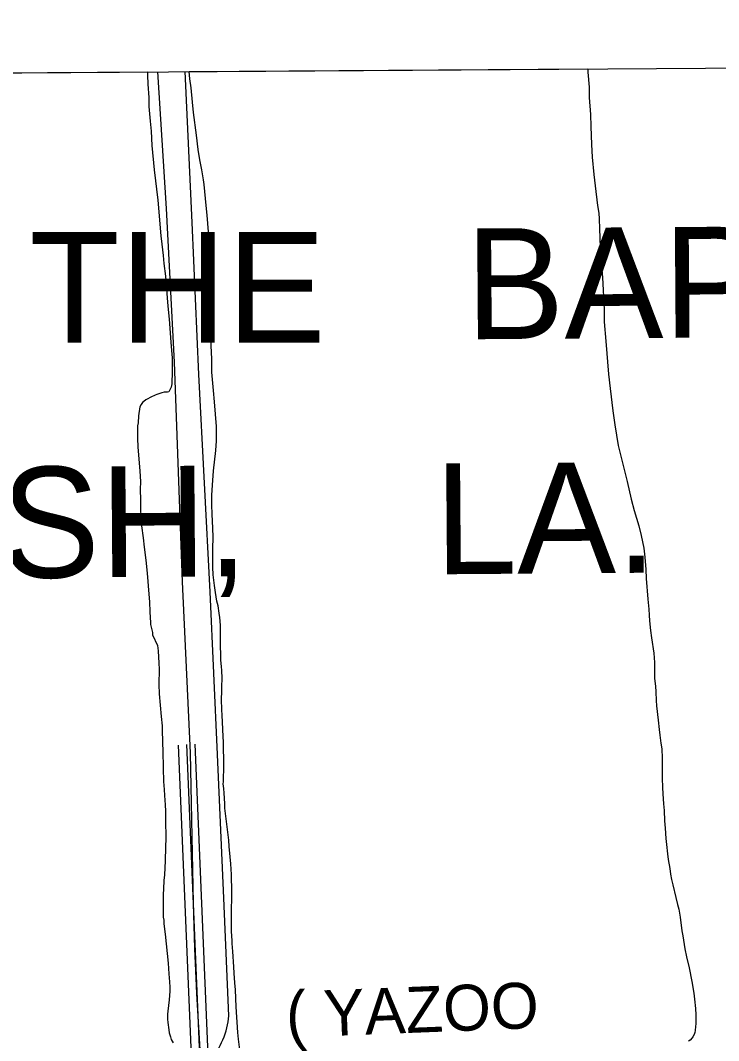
# Model space of a CAD drawing. Extents: x 3508733 to 3546731, y 546897 to 572481.
# Drawn here: x 3530596 to 3531856, y 568853 to 570695 of the extents above; entities that cross this region are included whole.
import ezdxf

# ---------------------------------------------------------------- set-up
doc = ezdxf.new("R2010")
doc.units = 0
for name, color, linetype in [('V-DTCH-CNTR', 7, 'Continuous'), ('V-GRID-FRAM', 7, 'Continuous'), ('V-RAIL-IDEN', 7, 'Continuous'), ('V-ROAD-CNTR', 7, 'Continuous'), ('V-SITE-VEGE', 7, 'Continuous'), ('V-TOPO-GNAM-IDEN', 7, 'Continuous')]:
    doc.layers.add(name, color=color, linetype=linetype)

msp = doc.modelspace()

# ---------------------------------------------------------------- linework, layer by layer
at = {"layer": 'V-DTCH-CNTR'}
for points in [[(3530920, 568748.2), (3530921.6, 568765.9), (3530922.1, 568773.1), (3530922.4, 568780.3), (3530922.5, 568787.5), (3530922.5, 568794.7), (3530922.3, 568802), (3530922, 568809.2), (3530921.5, 568816.4), (3530918.9, 568857.1), (3530916.5, 568897.7), (3530914.4, 568938.4), (3530912.5, 568979), (3530910.9, 569019.7), (3530909.5, 569060.4), (3530908.3, 569101.1), (3530902.6, 569373.1), (3530888.4, 569681.5), (3530873.8, 570078.2), (3530859.8, 570355.8), (3530844, 570602.2)], [(3530922.5, 568794.7), (3530948, 568830.1), (3530951, 568834.8), (3530953.9, 568839.7), (3530956.6, 568844.6), (3530959.1, 568849.7), (3530961.4, 568854.8), (3530963.4, 568860), (3530965.3, 568865.3), (3530967, 568870.7), (3530968.4, 568876.1), (3530969.6, 568881.6), (3530970.6, 568887.1), (3530971.4, 568892.7), (3530972, 568898.3), (3530963.2, 569110.7), (3530951.5, 569370.1), (3530938.4, 569663.4), (3530918.2, 570055.9), (3530905.8, 570330.3), (3530893, 570602.6)]]:
    msp.add_lwpolyline(points, dxfattribs=at)
at = {"layer": 'V-GRID-FRAM'}
msp.add_lwpolyline([(3512800, 570478.9), (3544431.3, 570695.1), (3544563.5, 552512.4), (3512916.4, 552296.1), (3512800, 570478.9)], dxfattribs=at)
at = {"layer": 'V-ROAD-CNTR'}
for points in [[(3531067.7, 565130.5), (3531065.5, 565195.6), (3531035.4, 565791.4), (3531005.1, 566442), (3530967.7, 567306.6), (3530929.2, 568151.4), (3530905.4, 568660.5), (3530906.3, 568762.8), (3530905.2, 568812.1), (3530881.5, 569386.9)], [(3531082.7, 565131), (3531080.5, 565196.3), (3531050.3, 565792.1), (3531020.1, 566442.7), (3530982.7, 567307.2), (3530944.2, 568152.1), (3530920.4, 568660.8), (3530921.3, 568762.9), (3530920.2, 568812.6), (3530896.5, 569387.6)], [(3531097.7, 565131.5), (3531095.5, 565196.9), (3531065.3, 565792.8), (3531035.1, 566443.4), (3530997.7, 567307.9), (3530959.2, 568152.8), (3530935.4, 568661.1), (3530936.3, 568763), (3530935.2, 568813.1), (3530911.5, 569388.2)]]:
    msp.add_lwpolyline(points, dxfattribs=at)
at = {"layer": 'V-SITE-VEGE'}
for p, q in [((3530286.7, 570598.4), (3530825.4, 570602.1)), ((3530825.4, 570602.1), (3530825.4, 570596)), ((3530825.4, 570596), (3530825.7, 570580)), ((3530900.6, 570602.6), (3531619.8, 570607.5)), ((3530901.9, 570589.6), (3530900.6, 570602.6)), ((3531619.8, 570607.5), (3531620.2, 570601.8)), ((3531620.2, 570601.8), (3531622.4, 570574.4)), ((3530825.7, 570580), (3530827.6, 570555.9)), ((3530903.8, 570573.2), (3530901.9, 570589.6)), ((3530906.3, 570547.2), (3530903.8, 570573.2)), ((3531622.4, 570574.4), (3531622.6, 570555.7)), ((3530827.6, 570555.9), (3530827.8, 570539.9)), ((3530827.8, 570539.9), (3530830.3, 570513.5)), ((3530908.3, 570529.1), (3530906.3, 570547.2)), ((3531622.6, 570555.7), (3531624.5, 570525.3)), ((3530913.7, 570488), (3530908.3, 570529.1)), ((3531624.5, 570525.3), (3531625.4, 570503.5)), ((3530830.3, 570513.5), (3530831.6, 570495.4)), ((3531625.4, 570503.5), (3531626.5, 570470.8)), ((3530831.6, 570495.4), (3530833.1, 570469.4)), ((3530916.9, 570461.9), (3530913.7, 570488)), ((3530833.1, 570469.4), (3530837.2, 570425.6)), ((3531626.5, 570470.8), (3531627.8, 570448.4)), ((3530919.5, 570443.5), (3530916.9, 570461.9)), ((3531627.8, 570448.4), (3531630.9, 570417)), ((3530923.1, 570425.2), (3530919.5, 570443.5)), ((3530837.2, 570425.6), (3530843.7, 570370.8)), ((3530926.4, 570407.1), (3530923.1, 570425.2)), ((3531630.9, 570417), (3531633.2, 570396.3)), ((3530927.6, 570398.7), (3530926.4, 570407.1)), ((3530928.9, 570386), (3530927.6, 570398.7)), ((3531633.2, 570396.3), (3531637.3, 570361.2)), ((3530931.1, 570361), (3530928.9, 570386)), ((3530843.7, 570370.8), (3530849.3, 570305.9)), ((3530933, 570343.3), (3530931.1, 570361)), ((3531637.3, 570361.2), (3531639.6, 570347.1)), ((3530935.2, 570313.5), (3530933, 570343.3)), ((3531639.6, 570347.1), (3531640.2, 570337.1)), ((3531640.2, 570337.1), (3531641.1, 570318.7)), ((3531641.1, 570318.7), (3531642.3, 570286)), ((3530849.3, 570305.9), (3530851.3, 570291.2)), ((3530936.5, 570291.8), (3530935.2, 570313.5)), ((3530851.3, 570291.2), (3530853.5, 570270.5)), ((3530937.3, 570256.7), (3530936.5, 570291.8)), ((3531642.3, 570286), (3531643.5, 570264.6)), ((3530853.5, 570270.5), (3530854.8, 570256.1)), ((3531643.5, 570264.6), (3531646.4, 570230.8)), ((3530854.8, 570256.1), (3530857.7, 570233.1)), ((3530938.2, 570232.7), (3530937.3, 570256.7)), ((3530857.7, 570233.1), (3530860.8, 570194)), ((3530939, 570194.9), (3530938.2, 570232.7)), ((3531646.4, 570230.8), (3531649.4, 570173.4)), ((3530860.8, 570194), (3530862.1, 570179.2)), ((3530939.2, 570169.8), (3530939, 570194.9)), ((3530862.1, 570179.2), (3530864.3, 570155.5)), ((3531649.4, 570173.4), (3531649.6, 570151)), ((3530864.3, 570155.5), (3530867.4, 570114.4)), ((3530939.1, 570144.8), (3530939.2, 570169.8)), ((3530939.9, 570108), (3530939.1, 570144.8)), ((3531649.6, 570151), (3531652.1, 570116.2)), ((3531652.1, 570116.2), (3531657.2, 570056.7)), ((3530867.4, 570114.4), (3530868.7, 570099.4)), ((3530868.7, 570099.4), (3530869.6, 570086)), ((3530941.1, 570083.3), (3530939.9, 570108)), ((3530869.6, 570086), (3530869.9, 570069.6)), ((3530941.6, 570060.2), (3530941.1, 570083.3)), ((3530869.9, 570069.6), (3530869.8, 570052.6)), ((3530944.1, 570027.2), (3530941.6, 570060.2)), ((3530869.4, 570047.3), (3530869, 570038.9)), ((3530869.8, 570052.6), (3530869.4, 570047.3)), ((3531657.2, 570056.7), (3531660.1, 570030.7)), ((3530855.3, 570023.9), (3530851.3, 570023)), ((3530859.3, 570024.2), (3530855.3, 570023.9)), ((3530861.6, 570024.2), (3530859.3, 570024.2)), ((3530864, 570024.6), (3530861.6, 570024.2)), ((3530865, 570026.9), (3530864, 570024.6)), ((3530868, 570033.2), (3530865, 570026.9)), ((3530869, 570038.9), (3530868, 570033.2)), ((3530946, 570006.8), (3530944.1, 570027.2)), ((3531660.1, 570030.7), (3531664.9, 569990.5)), ((3530816.4, 570005.1), (3530814.1, 570001.8)), ((3530818.8, 570007.4), (3530816.4, 570005.1)), ((3530822.5, 570010.1), (3530818.8, 570007.4)), ((3530824.8, 570011.1), (3530822.5, 570010.1)), ((3530831.5, 570015), (3530824.8, 570011.1)), ((3530838.9, 570018.7), (3530831.5, 570015)), ((3530842.2, 570020), (3530838.9, 570018.7)), ((3530851.3, 570023), (3530842.2, 570020)), ((3530949.5, 569961.7), (3530946, 570006.8)), ((3530811.4, 569997.4), (3530808.9, 569981.1)), ((3530814.1, 570001.8), (3530811.4, 569997.4)), ((3531664.9, 569990.5), (3531668.4, 569965.1)), ((3530808.2, 569968.4), (3530807.5, 569963.4)), ((3530808.9, 569981.1), (3530808.2, 569968.4)), ((3530807.5, 569963.4), (3530807.1, 569949.7)), ((3530807.1, 569949.7), (3530807.1, 569940.3)), ((3530950, 569935.9), (3530949.5, 569961.7)), ((3531668.4, 569965.1), (3531674.9, 569927.7)), ((3530807.1, 569940.3), (3530808, 569925.3)), ((3530948.3, 569918.9), (3530950, 569935.9)), ((3530808, 569925.3), (3530810.8, 569888.5)), ((3530944.1, 569882.2), (3530948.3, 569918.9)), ((3531674.9, 569927.7), (3531690.6, 569862.5)), ((3530810.8, 569888.5), (3530811.5, 569881.8)), ((3530811.5, 569881.8), (3530812.4, 569861.8)), ((3530942.3, 569856.1), (3530944.1, 569882.2)), ((3530812.4, 569861.8), (3530812.3, 569848.8)), ((3531690.6, 569862.5), (3531698.1, 569830.7)), ((3530812.3, 569848.8), (3530812.5, 569828.7)), ((3530941.5, 569838.1), (3530942.3, 569856.1)), ((3530812.5, 569828.7), (3530812.5, 569816)), ((3530941.4, 569820.7), (3530941.5, 569838.1)), ((3530942, 569803.7), (3530941.4, 569820.7)), ((3531698.1, 569830.7), (3531703.7, 569810.3)), ((3530812.5, 569816), (3530813.4, 569796.6)), ((3530943.2, 569778.6), (3530942, 569803.7)), ((3531703.7, 569810.3), (3531711.9, 569782.5)), ((3530813.4, 569796.6), (3530814.3, 569782.9)), ((3530814.3, 569782.9), (3530817.5, 569760.9)), ((3530943.5, 569762.2), (3530943.2, 569778.6)), ((3531711.9, 569782.5), (3531716.2, 569765.5)), ((3531716.2, 569765.5), (3531720.7, 569742.4)), ((3530817.5, 569760.9), (3530819.1, 569744.2)), ((3530943.4, 569740.9), (3530943.5, 569762.2)), ((3530819.1, 569744.2), (3530822, 569720.4)), ((3530943, 569727.5), (3530943.4, 569740.9)), ((3531720.7, 569742.4), (3531722.7, 569726.3)), ((3530822, 569720.4), (3530824.6, 569697.4)), ((3530943.2, 569707.8), (3530943, 569727.5)), ((3531722.7, 569726.3), (3531724.6, 569703.9)), ((3530824.6, 569697.4), (3530827.7, 569659.3)), ((3530943.8, 569694.4), (3530943.2, 569707.8)), ((3530946, 569675), (3530943.8, 569694.4)), ((3531724.6, 569703.9), (3531725.1, 569687.6)), ((3530948, 569662.3), (3530946, 569675)), ((3531725.1, 569687.6), (3531728.3, 569650.5)), ((3530827.7, 569659.3), (3530828.6, 569645.6)), ((3530950.6, 569646.6), (3530948, 569662.3)), ((3530828.6, 569645.6), (3530829.5, 569627.5)), ((3530952.5, 569638.3), (3530950.6, 569646.6)), ((3530954.8, 569624.9), (3530952.5, 569638.3)), ((3531728.3, 569650.5), (3531730.2, 569632.1)), ((3530829.5, 569627.5), (3530829.8, 569617.2)), ((3530955.8, 569616.9), (3530954.8, 569624.9)), ((3531730.2, 569632.1), (3531730.5, 569621.4)), ((3531730.5, 569621.4), (3531731.4, 569611)), ((3530829.8, 569617.2), (3530830.5, 569608.1)), ((3530830.5, 569608.1), (3530830.8, 569604.8)), ((3530830.8, 569604.8), (3530832.7, 569597.1)), ((3530956.4, 569610.5), (3530955.8, 569616.9)), ((3530957, 569602.5), (3530956.4, 569610.5)), ((3530956.9, 569574.4), (3530957, 569602.5)), ((3531731.4, 569611), (3531732.7, 569594)), ((3530832.7, 569597.1), (3530834, 569589.8)), ((3530834, 569589.8), (3530834.3, 569585.7)), ((3530834.3, 569585.7), (3530843.5, 569566.5)), ((3531732.7, 569594), (3531735, 569580.3)), ((3530843.5, 569566.5), (3530844.7, 569557.1)), ((3530957.2, 569567.2), (3530956.9, 569574.4)), ((3530957.5, 569548.5), (3530957.2, 569567.2)), ((3531735, 569580.3), (3531739.2, 569552.9)), ((3530844.7, 569557.1), (3530845.8, 569534.7)), ((3530957.9, 569540.1), (3530957.5, 569548.5)), ((3531739.2, 569552.9), (3531740.4, 569536.2)), ((3530845.8, 569534.7), (3530846.1, 569523.7)), ((3530958.6, 569528.5), (3530957.9, 569540.1)), ((3530959.5, 569521.7), (3530958.6, 569528.5)), ((3531740.4, 569536.2), (3531740, 569518.1)), ((3530846.1, 569523.7), (3530845.8, 569496.1)), ((3530959.4, 569492.1), (3530960.2, 569507.9)), ((3530960.2, 569507.9), (3530959.5, 569521.7)), ((3531740, 569518.1), (3531740.5, 569507.3)), ((3530845.8, 569496.1), (3530846.1, 569479.4)), ((3530959.2, 569483.4), (3530959.4, 569492.1)), ((3531740.5, 569507.3), (3531741.9, 569493.3)), ((3531741.9, 569493.3), (3531742.5, 569482.8)), ((3530846.1, 569479.4), (3530850.2, 569438.5)), ((3530959.1, 569469.7), (3530959.2, 569483.4)), ((3531742.5, 569482.8), (3531743.2, 569467.1)), ((3530959.7, 569450.7), (3530959.1, 569469.7)), ((3531743.2, 569467.1), (3531744.1, 569457.9)), ((3531744.1, 569457.9), (3531747.1, 569431.6)), ((3530850.2, 569438.5), (3530851.6, 569421.5)), ((3530960.3, 569440.6), (3530959.7, 569450.7)), ((3530961.4, 569415.3), (3530960.3, 569440.6)), ((3530851.6, 569421.5), (3530851.6, 569415.9)), ((3530851.6, 569415.9), (3530852.6, 569390.6)), ((3530962.1, 569401.9), (3530961.4, 569415.3)), ((3531747.1, 569431.6), (3531748.5, 569415.1)), ((3530962.4, 569392.9), (3530962.1, 569401.9)), ((3531748.5, 569415.1), (3531749.7, 569405)), ((3531749.7, 569405), (3531751.9, 569390.1)), ((3530852.6, 569390.6), (3530853, 569376.3)), ((3530962.4, 569380.7), (3530962.4, 569392.9)), ((3530962.8, 569360.8), (3530962.4, 569380.7)), ((3531751.9, 569390.1), (3531753.2, 569380)), ((3531753.2, 569380), (3531754.2, 569363.2)), ((3530853, 569376.3), (3530853.2, 569367.6)), ((3530853.2, 569367.6), (3530853.6, 569354)), ((3530962.8, 569339.5), (3530962.8, 569360.8)), ((3531754.2, 569363.2), (3531754.3, 569350.9)), ((3530853.6, 569354), (3530853.7, 569344.9)), ((3530853.7, 569344.9), (3530854.1, 569320.8)), ((3531754.3, 569350.9), (3531754.3, 569327.4)), ((3530962.4, 569320.7), (3530962.7, 569331.4)), ((3530962.7, 569331.4), (3530962.8, 569339.5)), ((3531754.3, 569327.4), (3531754.9, 569310.1)), ((3530854.1, 569320.8), (3530855.2, 569306.5)), ((3530855.2, 569306.5), (3530855.7, 569296.1)), ((3530962.1, 569317.1), (3530962.4, 569320.7)), ((3530962.9, 569308.6), (3530962.1, 569317.1)), ((3530963.5, 569299.9), (3530962.9, 569308.6)), ((3531754.9, 569310.1), (3531755.5, 569298.7)), ((3530855.7, 569296.1), (3530857, 569278.8)), ((3530964.6, 569281.5), (3530963.5, 569299.9)), ((3531755.5, 569298.7), (3531756.6, 569281)), ((3530857, 569278.8), (3530857.5, 569267.7)), ((3530965, 569272.8), (3530964.6, 569281.5)), ((3530966.7, 569258.4), (3530965, 569272.8)), ((3531756.6, 569281), (3531757.7, 569268.6)), ((3531757.7, 569268.6), (3531758.3, 569249.9)), ((3530857.5, 569267.7), (3530858, 569251.5)), ((3530858, 569251.5), (3530858.2, 569218.6)), ((3530969.8, 569234.3), (3530966.7, 569258.4)), ((3531758.3, 569249.9), (3531759.3, 569237)), ((3530972, 569214.9), (3530969.8, 569234.3)), ((3531759.3, 569237), (3531760.9, 569218.4)), ((3530858.2, 569218.6), (3530857.9, 569202.6)), ((3530972.9, 569203.6), (3530972, 569214.9)), ((3531760.9, 569218.4), (3531761.6, 569207.1)), ((3530857.9, 569202.6), (3530856.9, 569177.8)), ((3530974.6, 569185.1), (3530972.9, 569203.6)), ((3531761.6, 569207.1), (3531763.4, 569190.4)), ((3530856.9, 569177.8), (3530855.7, 569152.5)), ((3530975.7, 569172.4), (3530974.6, 569185.1)), ((3531763.4, 569190.4), (3531764.7, 569180)), ((3531764.7, 569180), (3531767.6, 569164.2)), ((3530976.8, 569153), (3530975.7, 569172.4)), ((3531767.6, 569164.2), (3531769.2, 569154)), ((3530854.9, 569142.3), (3530854, 569127.2)), ((3530855.7, 569152.5), (3530854.9, 569142.3)), ((3530977.5, 569121.3), (3530976.8, 569153)), ((3531769.2, 569154), (3531771.1, 569144)), ((3531771.1, 569144), (3531773.2, 569134.3)), ((3530854, 569127.2), (3530853.5, 569117)), ((3530976.9, 569079), (3530977.5, 569121.3)), ((3531773.2, 569134.3), (3531778.6, 569111.7)), ((3530853.5, 569117), (3530853.3, 569093.6)), ((3531778.6, 569111.7), (3531782, 569099.1)), ((3530853.3, 569093.6), (3530853.4, 569083)), ((3531782, 569099.1), (3531784.2, 569090.4)), ((3531784.2, 569090.4), (3531786.6, 569076.4)), ((3530853.4, 569083), (3530853.3, 569076)), ((3530853.3, 569076), (3530854.5, 569070.7)), ((3530854.5, 569070.7), (3530855, 569063.9)), ((3530976.9, 569061.4), (3530976.9, 569079)), ((3531786.6, 569076.4), (3531789.3, 569051.8)), ((3530855, 569063.9), (3530857.2, 569045.7)), ((3530977.1, 569050.1), (3530976.9, 569061.4)), ((3530978, 569034.1), (3530977.1, 569050.1)), ((3531789.3, 569051.8), (3531791.1, 569042.6)), ((3530857.2, 569045.7), (3530859.1, 569028)), ((3530978.2, 569028.8), (3530978, 569034.1)), ((3530979.1, 569013.9), (3530978.2, 569028.8)), ((3531791.1, 569042.6), (3531795, 569019.3)), ((3530859.1, 569028), (3530862.4, 568993.4)), ((3530981, 568986.4), (3530979.1, 569013.9)), ((3531795, 569019.3), (3531797.9, 569004.8)), ((3530862.4, 568993.4), (3530863.6, 568974)), ((3531797.9, 569004.8), (3531802.5, 568984.9)), ((3530863.6, 568974), (3530864.9, 568959.7)), ((3530981.6, 568975.3), (3530981, 568986.4)), ((3530983, 568957.8), (3530981.6, 568975.3)), ((3531802.5, 568984.9), (3531807.6, 568960.1)), ((3530864.9, 568959.7), (3530865.4, 568949.6)), ((3530983.9, 568945.2), (3530983, 568957.8)), ((3531807.6, 568960.1), (3531811, 568938.9)), ((3530865.6, 568942.4), (3530864.2, 568927.1)), ((3530865.4, 568949.6), (3530865.6, 568942.4)), ((3530985, 568914.4), (3530983.9, 568945.2)), ((3531811, 568938.9), (3531812.4, 568927.9)), ((3530864.2, 568927.1), (3530862, 568906.6)), ((3531812.4, 568927.9), (3531813.9, 568911.1)), ((3530861.6, 568900.8), (3530861.5, 568891.8)), ((3530862, 568906.6), (3530861.6, 568900.8)), ((3530988.3, 568867.7), (3530985, 568914.4)), ((3531813.9, 568911.1), (3531814.7, 568899.9)), ((3531814.7, 568899.9), (3531815, 568893)), ((3530861.5, 568891.8), (3530861.8, 568886)), ((3530861.8, 568886), (3530863.7, 568872.5)), ((3531814.8, 568883.9), (3531814.3, 568878.9)), ((3531815, 568893), (3531814.8, 568883.9)), ((3530863.7, 568872.5), (3530864.6, 568867.4)), ((3530864.6, 568867.4), (3530866.6, 568860.1)), ((3530989.3, 568856.2), (3530988.3, 568867.7)), ((3531811.5, 568864.3), (3531809.3, 568860.4)), ((3531812.8, 568868.2), (3531811.5, 568864.3)), ((3531813.4, 568871.8), (3531812.8, 568868.2)), ((3531814.3, 568878.9), (3531813.4, 568871.8)), ((3530866.6, 568860.1), (3530868.1, 568855.5)), ((3530868.1, 568855.5), (3530871.6, 568849.1)), ((3530991.7, 568836.9), (3530989.3, 568856.2)), ((3531804.7, 568854.4), (3531801.8, 568852.3)), ((3531808, 568858.4), (3531804.7, 568854.4)), ((3531809.3, 568860.4), (3531808, 568858.4))]:
    msp.add_line(p, q, dxfattribs=at)

# ---------------------------------------------------------------- texts
at = {"layer": 'V-RAIL-IDEN'}
msp.add_text('( YAZOO', height=83, rotation=2.2418, dxfattribs=at).set_placement((3531076.7, 568858.5))
at = {"layer": 'V-TOPO-GNAM-IDEN'}
for s, rotation, p in [('BAPTIST', 0.4, (3531399.7, 570119.4)), ('LA.', 0.4313, (3531343.9, 569695.1)), ('PARISH,', 0.4305, (3529937.3, 569683.8))]:
    msp.add_text(s, height=200, rotation=rotation, dxfattribs=at).set_placement(p)
msp.add_text('THE', height=200, dxfattribs=at).set_placement((3530611.9, 570113.4))

doc.saveas('drawing.dxf')
